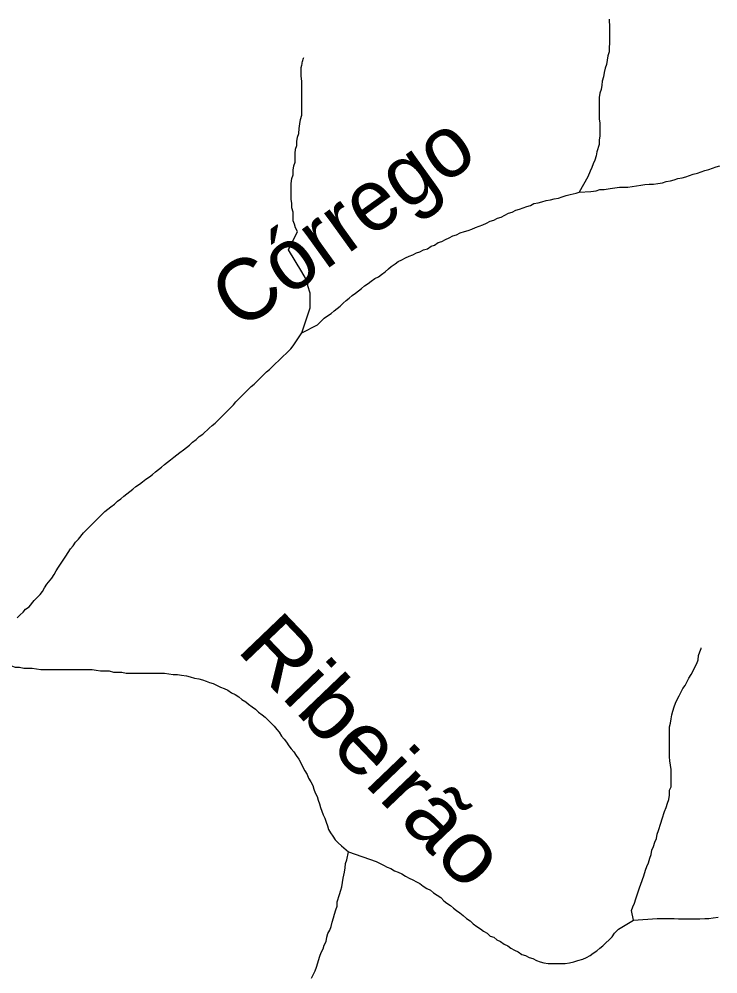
# Model space of a CAD drawing. Extents: x 652.3 to 678, y 7316.9 to 7344.9.
# Drawn here: x 663.213 to 664.125, y 7335.675 to 7336.92 of the extents above; entities that cross this region are included whole.
import ezdxf
from ezdxf.enums import TextEntityAlignment as Align

# ---------------------------------------------------------------- set-up
doc = ezdxf.new("R2010")
doc.units = 0
doc.header["$LTSCALE"] = 0.032
doc.layers.add('61', color=7, linetype='Continuous')
doc.layers.add('7', color=7, linetype='Continuous', lineweight=25)

msp = doc.modelspace()

# ---------------------------------------------------------------- linework, layer by layer
at = {"layer": '7'}
msp.add_line((663.6342, 7335.8418), (663.6434, 7335.8337), dxfattribs=at)
for points in [[(663.9832, 7336.9202), (663.9832, 7336.9182), (663.984, 7336.9111), (663.984, 7336.8888), (663.9832, 7336.8832), (663.9832, 7336.8776), (663.9816, 7336.8721), (663.9808, 7336.8665), (663.98, 7336.8609), (663.9784, 7336.8562), (663.9768, 7336.8506), (663.976, 7336.845), (663.9744, 7336.8394), (663.9737, 7336.8339), (663.9729, 7336.8283), (663.9713, 7336.8235), (663.9705, 7336.818), (663.9705, 7336.7901), (663.9713, 7336.7845), (663.9713, 7336.7678), (663.9705, 7336.7623), (663.9705, 7336.7567), (663.9673, 7336.7471), (663.9665, 7336.7416), (663.9649, 7336.736), (663.9625, 7336.7312), (663.9609, 7336.7265), (663.9585, 7336.7217), (663.9554, 7336.7145), (663.9442, 7336.6946)], [(663.565, 7336.6191), (663.5766, 7336.6429), (663.5742, 7336.6477), (663.5726, 7336.6525), (663.571, 7336.6572), (663.571, 7336.6628), (663.571, 7336.6684), (663.5694, 7336.6739), (663.5694, 7336.6795), (663.5686, 7336.6851), (663.5686, 7336.6946), (663.5686, 7336.7002), (663.5686, 7336.7058), (663.5694, 7336.7121), (663.571, 7336.7169), (663.571, 7336.7233), (663.5718, 7336.7288), (663.5734, 7336.7336), (663.5734, 7336.7392), (663.5734, 7336.7448), (663.5742, 7336.7503), (663.5758, 7336.7551), (663.5758, 7336.7607), (663.5766, 7336.7662), (663.5782, 7336.771), (663.579, 7336.7774), (663.5798, 7336.7837), (663.5806, 7336.7893), (663.5822, 7336.7949), (663.5822, 7336.8005), (663.5822, 7336.806), (663.5822, 7336.8116), (663.5822, 7336.8172), (663.5822, 7336.8227), (663.5822, 7336.8283), (663.5822, 7336.8339), (663.5822, 7336.8394), (663.5814, 7336.8458), (663.5814, 7336.8514), (663.5814, 7336.857), (663.5822, 7336.8601), (663.5826, 7336.8617), (663.5829, 7336.8632), (663.5833, 7336.8648), (663.5837, 7336.8663), (663.5841, 7336.8679), (663.5845, 7336.8694), (663.5847, 7336.8702)], [(663.9593, 7336.6954), (663.9665, 7336.6962), (663.9713, 7336.6978), (663.9768, 7336.6978), (663.9848, 7336.6994), (663.9967, 7336.701), (664.0079, 7336.701), (664.0134, 7336.7018), (664.0246, 7336.7034), (664.0301, 7336.7042), (664.0357, 7336.705), (664.0413, 7336.705), (664.0469, 7336.7058), (664.0532, 7336.7066), (664.058, 7336.7082), (664.0636, 7336.709), (664.0683, 7336.7105), (664.0731, 7336.7121), (664.0787, 7336.7129), (664.0835, 7336.7145), (664.0882, 7336.7161), (664.093, 7336.7177), (664.0986, 7336.7193), (664.1033, 7336.7209), (664.1081, 7336.7225), (664.1137, 7336.7241), (664.1232, 7336.7273), (664.128, 7336.7288)], [(663.6777, 7336.5816), (663.6824, 7336.584), (663.6864, 7336.5872), (663.6912, 7336.5904), (663.6952, 7336.5944), (663.6991, 7336.5976), (663.7039, 7336.6007), (663.7079, 7336.6039), (663.7127, 7336.6063), (663.7174, 7336.6087), (663.7222, 7336.6111), (663.727, 7336.6127), (663.7318, 7336.6151), (663.7365, 7336.6167), (663.7413, 7336.619), (663.7461, 7336.6206), (663.7509, 7336.6238), (663.7556, 7336.6254), (663.7604, 7336.6286), (663.7652, 7336.6302), (663.77, 7336.6326), (663.7747, 7336.635), (663.7795, 7336.6373), (663.7843, 7336.6389), (663.7891, 7336.6413), (663.7946, 7336.6429), (663.7994, 7336.6445), (663.8042, 7336.6461), (663.8089, 7336.6485), (663.8137, 7336.6501), (663.8185, 7336.6517), (663.8233, 7336.6541), (663.828, 7336.6564), (663.8328, 7336.658), (663.8376, 7336.6604), (663.8424, 7336.662), (663.8471, 7336.6644), (663.8519, 7336.6668), (663.8567, 7336.6684), (663.8615, 7336.6708), (663.8662, 7336.6724), (663.871, 7336.6739), (663.8758, 7336.6755), (663.8806, 7336.6771), (663.8853, 7336.6795), (663.8909, 7336.6803), (663.8957, 7336.6819), (663.9012, 7336.6835), (663.9068, 7336.6843), (663.9116, 7336.6859), (663.9172, 7336.6867), (663.9219, 7336.6883), (663.9275, 7336.6899), (663.9323, 7336.6914), (663.9402, 7336.693), (663.9442, 7336.6946)], [(663.9442, 7336.6946), (663.9442, 7336.6946), (663.9593, 7336.6954)], [(663.5822, 7336.5108), (663.5933, 7336.5435), (663.5933, 7336.5625), (663.5901, 7336.5721), (663.5901, 7336.5777), (663.5869, 7336.5824), (663.5822, 7336.5904), (663.565, 7336.6191)], [(663.5822, 7336.5108), (663.6029, 7336.5212), (663.6116, 7336.5299), (663.6156, 7336.5331), (663.6204, 7336.5363), (663.6243, 7336.5395), (663.6283, 7336.5427), (663.6323, 7336.5458), (663.6363, 7336.5498), (663.6403, 7336.553), (663.6442, 7336.5562), (663.6482, 7336.5594), (663.6522, 7336.5625), (663.6562, 7336.5657), (663.6602, 7336.5689), (663.6641, 7336.5721), (663.6689, 7336.5753), (663.6729, 7336.5785), (663.6777, 7336.5816)], [(663.2106, 7336.1392), (663.2146, 7336.1432), (663.2185, 7336.1464), (663.2217, 7336.1504), (663.2265, 7336.1536), (663.2329, 7336.1615), (663.2408, 7336.1695), (663.244, 7336.1735), (663.2464, 7336.1782), (663.2496, 7336.183), (663.2559, 7336.191), (663.2591, 7336.1957), (663.2615, 7336.2005), (663.2647, 7336.2053), (663.2742, 7336.2196), (663.2774, 7336.2244), (663.2806, 7336.2292), (663.2838, 7336.2331), (663.287, 7336.2379), (663.291, 7336.2419), (663.2973, 7336.2498), (663.3013, 7336.2538), (663.3053, 7336.2578), (663.3252, 7336.2777), (663.3291, 7336.2809), (663.3331, 7336.2841), (663.3379, 7336.2872), (663.3419, 7336.2912), (663.3459, 7336.2944), (663.3498, 7336.2976), (663.3538, 7336.3008), (663.3578, 7336.3039), (663.3618, 7336.3071), (663.3657, 7336.3103), (663.3705, 7336.3135), (663.3745, 7336.3167), (663.3785, 7336.3199), (663.3833, 7336.323), (663.3872, 7336.3262), (663.3912, 7336.3294), (663.3952, 7336.3326), (663.3992, 7336.3358), (663.4031, 7336.339), (663.4071, 7336.3421), (663.4111, 7336.3453), (663.4151, 7336.3485), (663.4191, 7336.3517), (663.423, 7336.3549), (663.4278, 7336.3581), (663.4318, 7336.3612), (663.4358, 7336.3644), (663.4397, 7336.3684), (663.4445, 7336.3716), (663.4485, 7336.3756), (663.4533, 7336.3787), (663.4612, 7336.3867), (663.4652, 7336.3899), (663.4692, 7336.3931), (663.4851, 7336.409), (663.4891, 7336.413), (663.4931, 7336.4169), (663.4962, 7336.4209), (663.5161, 7336.4408), (663.5201, 7336.444), (663.536, 7336.4599), (663.54, 7336.4631), (663.548, 7336.471), (663.5519, 7336.4742), (663.5679, 7336.4901), (663.571, 7336.4941), (663.5822, 7336.5108)], [(663.135, 7336.0979), (663.1716, 7336.0835), (663.1827, 7336.0812), (663.1875, 7336.0796), (663.1923, 7336.078), (663.1979, 7336.0772), (663.2034, 7336.0764), (663.2082, 7336.0748), (663.2138, 7336.0748), (663.2193, 7336.0732), (663.2249, 7336.0732), (663.2305, 7336.0732), (663.236, 7336.0724), (663.2416, 7336.0716), (663.2472, 7336.0716), (663.2528, 7336.0716), (663.2583, 7336.0716), (663.2639, 7336.0716), (663.2695, 7336.0716), (663.275, 7336.0716), (663.2806, 7336.0716)], [(664.015, 7335.7446), (664.0126, 7335.7573), (664.0142, 7335.7621), (664.0166, 7335.7669), (664.0182, 7335.7724), (664.023, 7335.7868), (664.0246, 7335.7915), (664.0286, 7335.8027), (664.0309, 7335.8098), (664.0325, 7335.8146), (664.0349, 7335.8194), (664.0365, 7335.8257), (664.0381, 7335.8305), (664.0389, 7335.8361), (664.0413, 7335.8409), (664.0429, 7335.8464), (664.0453, 7335.8512), (664.0461, 7335.8568), (664.0477, 7335.8615), (664.0508, 7335.8711), (664.0524, 7335.8767), (664.0556, 7335.8862), (664.058, 7335.8918), (664.0596, 7335.8974), (664.0612, 7335.9021), (664.062, 7335.9077), (664.062, 7335.9141), (664.0644, 7335.9188), (664.0644, 7335.9411), (664.0636, 7335.9467), (664.0628, 7335.9523), (664.062, 7335.9578), (664.062, 7335.9968), (664.0636, 7336.0016), (664.0644, 7336.0072), (664.0652, 7336.0127), (664.0667, 7336.0175), (664.0683, 7336.0231), (664.0699, 7336.0278), (664.0723, 7336.0326), (664.0747, 7336.0374), (664.0795, 7336.0469), (664.0827, 7336.0509), (664.0874, 7336.0605), (664.0906, 7336.0652), (664.0978, 7336.0796), (664.0994, 7336.0843), (664.1002, 7336.0899), (664.1018, 7336.0947), (664.1033, 7336.0992), (664.1035, 7336.1)], [(663.2806, 7336.0716), (663.2862, 7336.0716), (663.2917, 7336.0716), (663.2973, 7336.0716), (663.3029, 7336.0716), (663.3085, 7336.0716), (663.314, 7336.0708), (663.3196, 7336.07), (663.3252, 7336.07), (663.3307, 7336.07), (663.3363, 7336.0684), (663.3419, 7336.0684), (663.3474, 7336.0684), (663.353, 7336.0668), (663.3586, 7336.0668), (663.3642, 7336.0668), (663.3697, 7336.0668), (663.3753, 7336.0668), (663.3809, 7336.0668), (663.3864, 7336.0668), (663.392, 7336.0668), (663.3976, 7336.0668), (663.4031, 7336.0668), (663.4087, 7336.066), (663.4143, 7336.0652), (663.4199, 7336.0652), (663.4254, 7336.0644), (663.4318, 7336.0636), (663.4366, 7336.0621), (663.4421, 7336.0605), (663.4477, 7336.0597), (663.4525, 7336.0581), (663.4573, 7336.0565), (663.462, 7336.0549), (663.4668, 7336.0533), (663.4716, 7336.0509), (663.4763, 7336.0485), (663.4811, 7336.0469), (663.4859, 7336.0446), (663.4907, 7336.0414), (663.4954, 7336.039), (663.5002, 7336.0358), (663.5042, 7336.0326), (663.509, 7336.0294), (663.5129, 7336.0263), (663.5177, 7336.0231), (663.5217, 7336.0199), (663.5257, 7336.0159), (663.5305, 7336.0127), (663.5344, 7336.0095), (663.5384, 7336.0056), (663.5424, 7336.0016), (663.5464, 7335.9976), (663.5496, 7335.9936), (663.5527, 7335.9897), (663.5559, 7335.9849), (663.5591, 7335.9809), (663.5623, 7335.9769), (663.5655, 7335.9721), (663.5686, 7335.9682), (663.5718, 7335.9642), (663.575, 7335.9594), (663.5782, 7335.9546), (663.5814, 7335.9491), (663.5838, 7335.9443), (663.5862, 7335.9395), (663.5893, 7335.9347), (663.5909, 7335.93), (663.5941, 7335.9252), (663.5965, 7335.9204), (663.5981, 7335.9157), (663.5997, 7335.9109), (663.6021, 7335.9061), (663.6037, 7335.9013), (663.6052, 7335.8966), (663.6068, 7335.8918), (663.6084, 7335.887), (663.61, 7335.8822), (663.6124, 7335.8775), (663.614, 7335.8727), (663.6156, 7335.8679), (663.6172, 7335.8631), (663.6196, 7335.8584), (663.6228, 7335.8544), (663.6259, 7335.8496), (663.6299, 7335.8456), (663.6342, 7335.8418)], [(663.5949, 7335.669), (663.5997, 7335.6785), (663.6013, 7335.6833), (663.606, 7335.6976), (663.6076, 7335.7024), (663.61, 7335.7072), (663.6116, 7335.712), (663.614, 7335.7167), (663.6148, 7335.7223), (663.6164, 7335.7271), (663.6188, 7335.7318), (663.6204, 7335.7366), (663.622, 7335.7422), (663.6235, 7335.7478), (663.6251, 7335.7525), (663.6267, 7335.7581), (663.6283, 7335.7629), (663.6283, 7335.7684), (663.6315, 7335.778), (663.6331, 7335.7836), (663.6347, 7335.7883), (663.6363, 7335.7995), (663.6379, 7335.8074), (663.6387, 7335.813), (663.6395, 7335.8186), (663.6411, 7335.8234), (663.6434, 7335.8337)], [(663.6434, 7335.8337), (663.6792, 7335.821), (663.6888, 7335.8162), (663.6936, 7335.8138), (663.6983, 7335.8122), (663.7031, 7335.809), (663.7079, 7335.8074), (663.7127, 7335.8051), (663.7174, 7335.8019), (663.7222, 7335.7995), (663.727, 7335.7971), (663.7318, 7335.7947), (663.7365, 7335.7923), (663.7405, 7335.7891), (663.7453, 7335.786)], [(663.7453, 7335.786), (663.7501, 7335.7836), (663.754, 7335.7804), (663.7588, 7335.7772), (663.7636, 7335.774), (663.7676, 7335.77), (663.7715, 7335.7669), (663.7763, 7335.7637), (663.7803, 7335.7605), (663.7843, 7335.7573), (663.7883, 7335.7541), (663.793, 7335.7509), (663.797, 7335.747), (663.8018, 7335.7438), (663.8058, 7335.7398), (663.8105, 7335.7366), (663.8153, 7335.7334), (663.8193, 7335.7303), (663.8241, 7335.7279), (663.828, 7335.7239), (663.8328, 7335.7223), (663.8368, 7335.7191), (663.8416, 7335.7167), (663.8463, 7335.7135), (663.8511, 7335.7112), (663.8551, 7335.708), (663.8599, 7335.7056), (663.8646, 7335.7032), (663.8694, 7335.7), (663.8742, 7335.6984), (663.879, 7335.696), (663.8837, 7335.6945), (663.8885, 7335.6921), (663.8933, 7335.6905), (663.8981, 7335.6889), (663.9036, 7335.6881), (663.9092, 7335.6881), (663.9148, 7335.6881), (663.9203, 7335.6881), (663.9259, 7335.6881), (663.9315, 7335.6889), (663.9371, 7335.6905), (663.9426, 7335.6921), (663.949, 7335.6937), (663.9538, 7335.696), (663.9585, 7335.6984), (663.9625, 7335.7016), (663.9673, 7335.7048), (663.9713, 7335.708), (663.9752, 7335.7112), (663.9792, 7335.7151), (663.9832, 7335.7191), (663.9872, 7335.7231), (663.9904, 7335.7279), (663.9943, 7335.7318), (663.9958, 7335.733)], [(664.015, 7335.7446), (664.0461, 7335.747), (664.0516, 7335.747), (664.0572, 7335.747), (664.0628, 7335.747), (664.0683, 7335.747), (664.0739, 7335.7462), (664.0795, 7335.7462), (664.085, 7335.7462), (664.0906, 7335.7462), (664.0962, 7335.7462), (664.1018, 7335.7462), (664.1081, 7335.747), (664.1137, 7335.747), (664.1193, 7335.7478), (664.1256, 7335.7486)], [(663.9958, 7335.733), (664.015, 7335.7446), (664.015, 7335.7446)]]:
    msp.add_lwpolyline(points, dxfattribs=at)

# ---------------------------------------------------------------- texts
at = {"layer": '61'}
msp.add_text('Córrego', height=0.08, rotation=35.754, dxfattribs=at).set_placement((663.6583, 7336.6249), align=Align.CENTER)
at = {"layer": '61', "width": 1.1}
msp.add_text('Ribeirão', height=0.08, rotation=313.731, dxfattribs=at).set_placement((663.6471, 7335.9387), align=Align.CENTER)

doc.saveas('drawing.dxf')
